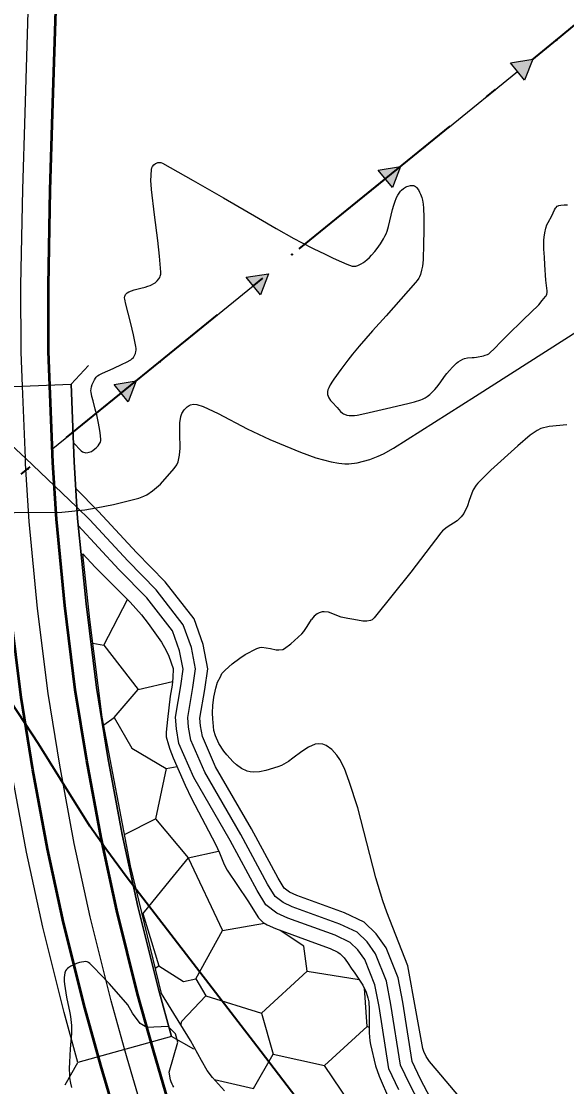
# Model space of a CAD drawing. Extents: x -64005 to -55000, y -89025 to -80000.
# Drawn here: x -59492 to -59043, y -81434 to -80558 of the extents above; entities that cross this region are included whole.
import ezdxf

# ---------------------------------------------------------------- set-up
doc = ezdxf.new("R2010")
doc.units = 0
doc.header["$LTSCALE"] = 32
for name, pattern in [('DASH_DOUBLE_DOT', [9.2, 5, -1.2, 0.3, -1.2, 0.3, -1.2]), ('DOT_DASHED', [7.7, 5, -1.2, 0.3, -1.2]), ('LONG_DASHED', [7.5, 6, -1.5])]:
    doc.linetypes.add(name, pattern=pattern)
for name, color, linetype, lineweight in [('18', 7, 'Continuous', 25), ('19', 7, 'Continuous', 25), ('2', 7, 'Continuous', 25), ('20', 7, 'Continuous', 25), ('39', 7, 'LONG_DASHED', 25), ('6', 7, 'Continuous', 25), ('63', 7, 'DASH_DOUBLE_DOT', 25), ('7', 7, 'Continuous', 13), ('8', 7, 'Continuous', 25)]:
    doc.layers.add(name, color=color, linetype=linetype, lineweight=lineweight)

msp = doc.modelspace()

# ---------------------------------------------------------------- hatches: boundary and pattern name
at = {"layer": '18'}
for points in [[(-59089.12, -80591.77), (-59070.85, -80588.85), (-59077.47, -80606.13)], [(-59197.84, -80679.98), (-59179.57, -80677.07), (-59186.18, -80694.34)], [(-59306.55, -80768.19), (-59288.28, -80765.28), (-59294.89, -80782.55)], [(-59415.26, -80856.4), (-59397, -80853.49), (-59403.61, -80870.77)]]:
    msp.add_hatch(color=256, dxfattribs=at).paths.add_polyline_path(points)

# ---------------------------------------------------------------- linework, layer by layer
for p, q in [((-59140.74, -80645.56), (-59083.29, -80598.95)), ((-59249.46, -80733.77), (-59192.01, -80687.16)), ((-59358.17, -80821.99), (-59300.72, -80775.37)), ((-59466.88, -80910.2), (-59409.44, -80863.58))]:
    msp.add_line(p, q, dxfattribs=at)
at = {"layer": '18', "linetype": 'DOT_DASHED', "lineweight": 40}
msp.add_lwpolyline([(-62477.87, -83403.87), (-62367.98, -83378.64), (-62216.73, -83247.74), (-62089.34, -83137.49), (-61996.3, -83056.97), (-61098.84, -82280.26), (-60868.7, -82080.1), (-60312.19, -81596.09), (-60219.71, -81521.05), (-59047.52, -80569.92), (-58561.43, -80162.65), (-58367.89, -80000.48)], dxfattribs=at)
at = {"layer": '18'}
for points in [[(-59089.12, -80591.77), (-59070.85, -80588.85), (-59077.47, -80606.13)], [(-59197.84, -80679.98), (-59179.57, -80677.07), (-59186.18, -80694.34)], [(-59306.55, -80768.19), (-59288.28, -80765.28), (-59294.89, -80782.55)], [(-59415.26, -80856.4), (-59397, -80853.49), (-59403.61, -80870.77)]]:
    msp.add_lwpolyline(points, close=True, dxfattribs=at)
for centre in [(-59051.44, -80573.1), (-59160.16, -80661.31), (-59268.87, -80749.53), (-59377.58, -80837.74), (-59486.3, -80925.95)]:
    msp.add_circle(centre, 0.5, dxfattribs=at)
at = {"layer": '19'}
for p, q in [((-59406.68, -81226.83), (-59381.06, -81213.73)), ((-59392.32, -81291.53), (-59391.62, -81291.72)), ((-59381.28, -81336.85), (-59378.42, -81334.9)), ((-59256.45, -81339.3), (-59213.65, -81346.16)), ((-59205.4, -81385.56), (-59206.92, -81384.67))]:
    msp.add_line(p, q, dxfattribs=at)
for points in [[(-59376.2, -81357.69), (-59401.82, -81252.52), (-59424.96, -81130.2), (-59435.2, -81049.79), (-59440.78, -80995.83)], [(-59440.78, -80995.83), (-59430.81, -81006.79), (-59402.03, -81035.57), (-59392.78, -81045.94), (-59387.03, -81053.17), (-59376.25, -81068.45), (-59372.31, -81075.34), (-59370.15, -81080.1), (-59366.53, -81090.12), (-59366.76, -81097.87), (-59367.46, -81103.8), (-59369.15, -81112.84), (-59371.27, -81132.18)], [(-59432.72, -81069.29), (-59423.54, -81070.99), (-59404.17, -81033.43)], [(-59423.54, -81070.99), (-59395.36, -81107.56), (-59367.1, -81100.76)], [(-59423.75, -81136.61), (-59415.17, -81130.46), (-59395.36, -81107.56)], [(-59415.17, -81130.46), (-59400.65, -81155.58), (-59372.46, -81172.32), (-59363.44, -81170.84)], [(-59371.27, -81132.18), (-59372.26, -81142.49), (-59372.4, -81146.31), (-59370.39, -81152.83), (-59369.39, -81156.5), (-59366.52, -81163.73), (-59356.84, -81186.1), (-59351.58, -81196.99), (-59331.77, -81234.73), (-59328.62, -81241.88), (-59324.56, -81251.48), (-59322.06, -81256.03), (-59305.25, -81281.44), (-59296.28, -81295.27), (-59295.16, -81296.71), (-59292.46, -81299.18), (-59289.31, -81301.17), (-59282.45, -81304.23), (-59250.31, -81315.82), (-59237.48, -81320.6), (-59231.26, -81323.67), (-59229.28, -81325.01), (-59225.91, -81328.25), (-59223.06, -81332.04), (-59219.59, -81337.44), (-59217.8, -81340.11), (-59210.5, -81350.75), (-59207.71, -81356.55), (-59206.35, -81361.18), (-59205.78, -81364.32), (-59205.26, -81370.69), (-59205.44, -81390.05), (-59204.92, -81396.4), (-59204.35, -81399.53), (-59200.17, -81417.11), (-59197.25, -81425.68), (-59188.75, -81445.47)], [(-59372.46, -81172.32), (-59381.06, -81213.73), (-59354.2, -81245.89), (-59329.21, -81240.55)], [(-59354.2, -81245.89), (-59369.18, -81263.96), (-59391.62, -81291.72), (-59378.42, -81334.9), (-59358.16, -81347.67), (-59348.03, -81345.47), (-59326.02, -81305.82)], [(-59354.2, -81245.89), (-59326.02, -81305.82), (-59291.51, -81299.78)], [(-59348.03, -81345.47), (-59339.67, -81359.57), (-59293.88, -81373.67), (-59256.45, -81339.3), (-59259.09, -81318.59), (-59278.46, -81305.67)], [(-59324.34, -81437.8), (-59334.14, -81426.77), (-59338.52, -81420.85), (-59343.35, -81412.75), (-59349.26, -81401.66), (-59352.35, -81396.18), (-59376.2, -81357.69)], [(-59360.32, -81383.32), (-59359.46, -81380.29), (-59339.67, -81359.57)], [(-59293.88, -81373.67), (-59284.42, -81407.59), (-59242.15, -81416.84), (-59206.92, -81384.67), (-59209.28, -81353.29)], [(-59332.62, -81428.48), (-59300.45, -81435.8), (-59284.42, -81407.59)], [(-59236.15, -81489.99), (-59214.14, -81458.28), (-59242.15, -81416.84)]]:
    msp.add_lwpolyline(points, dxfattribs=at)
at = {"layer": '2'}
msp.add_line((-59488.14, -80917.02), (-59490.48, -80857.73), dxfattribs=at)
at = {"layer": '2', "lineweight": 53}
for points in [[(-59407.73, -81479.2), (-59426.11, -81416.96), (-59439.33, -81369.36), (-59456.75, -81299.53), (-59469.98, -81238.46), (-59482.04, -81173.59), (-59491.64, -81114.04), (-59500.45, -81043.37), (-59507.54, -80970.87), (-59510.43, -80922.82), (-59514.08, -80830.29), (-59514.28, -80774.65), (-59512.77, -80695.47), (-59510.88, -80632.19), (-59507.69, -80530.46), (-59506.75, -80451.76), (-59509.01, -80372.6), (-59512.56, -80317.96), (-59518.33, -80262.35), (-59528.39, -80200.4), (-59541.07, -80139.1), (-59560.11, -80067.51), (-59576.21, -80016.88), (-59581.41, -80000)], [(-59364.83, -81465.58), (-59382.85, -81404.56), (-59395.81, -81357.9), (-59412.91, -81289.31), (-59425.86, -81229.58), (-59437.7, -81165.89), (-59447.08, -81107.68), (-59455.73, -81038.39), (-59462.68, -80967.33), (-59465.49, -80920.58), (-59469.08, -80829.33), (-59469.28, -80774.99), (-59467.79, -80696.57), (-59465.9, -80633.57), (-59462.69, -80531.44), (-59461.75, -80451.38), (-59464.05, -80370.5), (-59467.72, -80314.18), (-59473.71, -80256.41), (-59484.13, -80192.24), (-59497.25, -80128.76), (-59516.89, -80054.89), (-59534.2, -80000)]]:
    msp.add_lwpolyline(points, dxfattribs=at)
at = {"layer": '2'}
for points in [[(-59490.48, -80857.73), (-59491.58, -80829.81), (-59491.78, -80774.82), (-59490.28, -80696.02), (-59488.39, -80632.88), (-59485.19, -80530.95), (-59484.25, -80451.57), (-59486.53, -80371.55), (-59490.14, -80316.07), (-59496.02, -80259.38), (-59506.26, -80196.32), (-59519.16, -80133.93), (-59538.5, -80061.2), (-59554.82, -80009.9), (-59557.8, -80000)], [(-59614.16, -80962.67), (-59458.18, -80961.48), (-59439.23, -80959.49), (-59429.83, -80958.05), (-59415.77, -80955.33), (-59394.74, -80949.9), (-59390.77, -80948.41), (-59388.26, -80947.15), (-59383.55, -80944.06), (-59377.13, -80938.41), (-59365.73, -80925.64), (-59363.58, -80922.44), (-59362.56, -80920.04), (-59361.33, -80914.74), (-59360.91, -80908.95), (-59361.17, -80896.8), (-59361.04, -80888.04), (-59360.18, -80882.8), (-59359.39, -80880.44), (-59357.65, -80877.3), (-59355.12, -80874.72), (-59353.51, -80873.68), (-59352.33, -80873.16), (-59349.75, -80872.7), (-59347.03, -80872.87), (-59341.84, -80874.48), (-59329.71, -80880.31), (-59305.64, -80892.82), (-59287.03, -80901.64), (-59261.97, -80912.16), (-59249.37, -80916.69), (-59236.74, -80920.14), (-59230.42, -80921.33), (-59225.42, -80921.78), (-59222.02, -80921.74), (-59215.15, -80920.94), (-59204.82, -80918.18), (-59198.07, -80915.51), (-59193.7, -80913.44), (-59185.38, -80908.79), (-59117.8, -80866.16), (-59031.46, -80810.98)], [(-59406.61, -81403.08), (-59417.57, -81363.63), (-59434.83, -81294.42), (-59447.92, -81234.02), (-59459.87, -81169.74), (-59469.36, -81110.86), (-59478.09, -81040.88), (-59485.11, -80969.1), (-59487.96, -80921.7), (-59488.14, -80917.02)], [(-59209.35, -81882.61), (-59234, -81837.15), (-59257.9, -81792.1), (-59282.54, -81739.77), (-59306.06, -81687.24), (-59333.18, -81621.34), (-59358.4, -81554.4), (-59386.28, -81472.39), (-59404.48, -81410.76), (-59406.61, -81403.08)]]:
    msp.add_lwpolyline(points, dxfattribs=at)
at = {"layer": '20'}
for points in [[(-59349.47, -81403.32), (-59367.93, -81392.88), (-59378.76, -81353.95), (-59395.74, -81285.95), (-59408.59, -81226.71), (-59420.38, -81163.38), (-59429.67, -81105.91), (-59438.28, -81036.99), (-59445.18, -80966.7), (-59447.99, -80920.13), (-59450.51, -80856.3), (-59436.11, -80840.72)], [(-59455.45, -81432.75), (-59445.01, -81414.29), (-59456.38, -81373.31), (-59473.92, -81302.89), (-59487.25, -81241.33), (-59499.36, -81176.1), (-59509.05, -81115.81), (-59517.9, -81044.77), (-59525.04, -80971.5), (-59527.93, -80923.27), (-59530.44, -80859.45), (-59546.02, -80845.05)]]:
    msp.add_lwpolyline(points, dxfattribs=at)
at = {"layer": '39'}
for p, q in [((-59488.14, -80917.02), (-59529.68, -80878.7)), ((-59445.75, -80957.27), (-59488.14, -80917.02))]:
    msp.add_line(p, q, dxfattribs=at)
msp.add_lwpolyline([(-59144.11, -81485.26), (-59171.98, -81432.45), (-59179.55, -81416.55), (-59187.43, -81366.57), (-59191.06, -81347.54), (-59200.15, -81324.82), (-59207.11, -81315.16), (-59215.29, -81307.21), (-59229.53, -81300.41), (-59268.6, -81286.21), (-59276.17, -81282.8), (-59282.83, -81277.69), (-59288.89, -81267.75), (-59311, -81226.86), (-59340.68, -81175.46), (-59352.19, -81149.06), (-59354.01, -81138.55), (-59354.61, -81130.6), (-59350.37, -81105.89), (-59348.26, -81090.56), (-59351.59, -81072.96), (-59358.26, -81054.22), (-59380.67, -81025.54), (-59403.99, -81001.69), (-59435.2, -80967.9), (-59445.75, -80957.27)], dxfattribs=at)
at = {"layer": '6', "lineweight": 35}
msp.add_lwpolyline([(-59244.43, -81470.92), (-59297.83, -81400.86), (-59368.47, -81309.09), (-59404.41, -81262.27), (-59422.08, -81238.62), (-59435.08, -81219.86), (-59459.25, -81181.09), (-59477.47, -81152.08), (-59517.46, -81091.55), (-59538.1, -81061.71), (-59552.33, -81042.29), (-59581.65, -81004.12), (-59614.16, -80962.67)], dxfattribs=at)
at = {"layer": '63'}
msp.add_lwpolyline([(-59445.01, -81414.29), (-59456.38, -81373.31), (-59473.92, -81302.89), (-59487.25, -81241.33), (-59499.36, -81176.1), (-59509.05, -81115.81), (-59517.9, -81044.77), (-59525.04, -80971.5), (-59527.93, -80923.27), (-59530.44, -80859.45), (-59450.51, -80856.3), (-59447.99, -80920.13), (-59445.18, -80966.7), (-59438.28, -81036.99), (-59429.67, -81105.91), (-59420.38, -81163.38), (-59408.59, -81226.71), (-59395.74, -81285.95), (-59378.76, -81353.95), (-59367.93, -81392.88)], close=True, dxfattribs=at)
at = {"layer": '7', "lineweight": 25}
for points in [[(-59405.06, -80781.61), (-59404.4, -80781), (-59403.11, -80780.18), (-59400.98, -80779.33), (-59398.77, -80778.65), (-59396.5, -80778.02), (-59393.09, -80777.23), (-59389.69, -80776.33), (-59387.32, -80775.59), (-59385.59, -80774.98), (-59384.32, -80774.45), (-59382.44, -80773.45), (-59381.52, -80772.83), (-59380.61, -80772.1), (-59379.71, -80771.25), (-59378.4, -80769.62), (-59377.65, -80768.31), (-59377.23, -80767.28), (-59376.86, -80765.7), (-59376.81, -80764.08), (-59377.93, -80750.97), (-59379.34, -80737.88), (-59381.88, -80716.91), (-59384.41, -80695.95), (-59384.78, -80691.84), (-59384.9, -80688.75), (-59384.82, -80684.11), (-59384.41, -80679.47), (-59384.04, -80678.05), (-59383.52, -80677.07), (-59382.44, -80675.75), (-59381.04, -80674.61), (-59380.36, -80674.22), (-59379.09, -80673.81), (-59378.11, -80673.72), (-59376.66, -80673.89), (-59375.34, -80674.41), (-59350.18, -80688.59), (-59325.08, -80702.93), (-59296.31, -80719.67), (-59281.9, -80728.02), (-59267.43, -80736.25), (-59261.08, -80739.67), (-59251.41, -80744.51), (-59241.67, -80749.24), (-59234.9, -80752.47), (-59228.06, -80755.64), (-59223.7, -80757.5), (-59221.5, -80758.31), (-59219.3, -80759.02), (-59218.17, -80759.22), (-59217.16, -80759.22), (-59216.28, -80759.09), (-59214.73, -80758.63), (-59213.57, -80758.1), (-59211.83, -80757.11), (-59210.12, -80755.95), (-59207.32, -80753.82), (-59205.12, -80751.9), (-59203.36, -80750.18), (-59200.59, -80747.06)], [(-59200.59, -80747.06), (-59198.71, -80744.61), (-59196.11, -80740.78), (-59193.65, -80736.73), (-59192.45, -80734.52), (-59191.49, -80732.39), (-59190.7, -80730.37), (-59189.47, -80726.48), (-59186.16, -80712.47), (-59185.19, -80708.99), (-59184.34, -80706.42), (-59182.77, -80702.63), (-59181.83, -80700.78), (-59180.77, -80698.97), (-59179.66, -80697.51), (-59178.71, -80696.55), (-59177.15, -80695.3), (-59175.49, -80694.21), (-59174.44, -80693.66), (-59173.41, -80693.26), (-59171.48, -80692.79), (-59170.01, -80692.71), (-59168.94, -80692.83), (-59168.19, -80693.05), (-59167.16, -80693.59), (-59166.3, -80694.43), (-59164.92, -80696.42), (-59163.91, -80698.2), (-59163.17, -80699.78), (-59162.16, -80702.59), (-59161.62, -80704.73), (-59161.08, -80708), (-59160.81, -80711.33), (-59160.53, -80718.75), (-59160.38, -80729.88), (-59160.6, -80741), (-59161, -80753.51), (-59161.27, -80756.62), (-59161.56, -80758.96), (-59162.2, -80762.45), (-59163.13, -80765.93), (-59163.89, -80767.76), (-59164.63, -80769.03), (-59165.93, -80770.8), (-59167.35, -80772.48), (-59179.39, -80786.16), (-59191.43, -80799.84), (-59202.51, -80812.41), (-59213.6, -80824.98), (-59219.09, -80831.49), (-59223.04, -80836.5), (-59228.8, -80844.18), (-59234.5, -80852.02), (-59235.63, -80853.62), (-59237.49, -80856.71), (-59238.64, -80859.15), (-59239.25, -80860.99), (-59239.53, -80862.36), (-59239.62, -80863.35), (-59239.53, -80864.8), (-59239.15, -80866.17)], [(-59065.79, -80790.85), (-59063.04, -80787.47), (-59060.3, -80784.09), (-59059.82, -80783.41), (-59059.23, -80782.03), (-59058.98, -80780.71), (-59058.93, -80779.5), (-59060.09, -80770.57), (-59060.86, -80757.9), (-59061.27, -80751.56), (-59061.56, -80745.22), (-59061.65, -80740.88), (-59061.57, -80737.63), (-59061.41, -80735.2), (-59060.92, -80731.54), (-59060.09, -80727.9), (-59059.11, -80725.18), (-59058.19, -80723.25), (-59055.02, -80717.66), (-59052.8, -80712.62), (-59052.16, -80711.46), (-59051.6, -80710.7), (-59050.59, -80709.78), (-59049.99, -80709.44), (-59049.32, -80709.21), (-59047.58, -80708.88), (-59044.97, -80708.7), (-59042.35, -80708.57)], [(-59448.61, -80904.43), (-59442.17, -80911.05), (-59441.21, -80911.8), (-59440.22, -80912.25), (-59439.28, -80912.49), (-59438.4, -80912.58), (-59436.81, -80912.51), (-59435.62, -80912.26), (-59433.89, -80911.61), (-59432.35, -80910.63), (-59429.98, -80908.6), (-59428.4, -80906.95), (-59427.42, -80905.65), (-59426.83, -80904.63), (-59426.5, -80903.84), (-59426.18, -80902.61), (-59426.12, -80901.33), (-59426.63, -80896.36), (-59427.21, -80892.62), (-59428.29, -80887.02), (-59429.49, -80881.47), (-59430.64, -80876.83), (-59432.54, -80869.86), (-59433.42, -80866.37), (-59434.14, -80862.88), (-59434.26, -80861.81), (-59434.18, -80859.91), (-59433.89, -80858.49), (-59433.19, -80856.35), (-59432.24, -80854.22), (-59431.33, -80852.5), (-59430.58, -80851.31), (-59429.95, -80850.49), (-59428.87, -80849.42), (-59427.59, -80848.57), (-59424.68, -80847.17), (-59420.27, -80845.25), (-59415.87, -80843.29), (-59408.66, -80839.85), (-59405.08, -80838.05), (-59401.52, -80836.11), (-59400.19, -80835.12), (-59399.36, -80834.2), (-59398.35, -80832.6), (-59397.61, -80830.83), (-59397.22, -80829.41), (-59397.04, -80828.33), (-59396.98, -80826.71), (-59397.19, -80825.13), (-59399.31, -80815.72), (-59401.52, -80806.33), (-59403.62, -80797.77), (-59405.74, -80789.21), (-59406.16, -80787.53), (-59406.42, -80786.24), (-59406.51, -80785.27), (-59406.36, -80783.84), (-59406.12, -80783.14), (-59405.74, -80782.45), (-59405.06, -80781.61)], [(-59239.15, -80866.17), (-59238.55, -80867.42), (-59237.17, -80869.51), (-59235.94, -80871.03), (-59231.76, -80875.46), (-59228.94, -80878.58), (-59227.42, -80879.93), (-59226.57, -80880.49), (-59225.63, -80880.96), (-59223.61, -80881.62), (-59221.81, -80881.94), (-59220.21, -80882.05), (-59217.38, -80881.93), (-59215.24, -80881.64), (-59208.95, -80880.32), (-59191.2, -80876.33), (-59173.48, -80872.08), (-59168.18, -80870.71), (-59162.92, -80869.13), (-59161.55, -80868.61), (-59159.27, -80867.44), (-59157.65, -80866.38), (-59155.36, -80864.57), (-59153.21, -80862.58), (-59151.25, -80860.51), (-59149.67, -80858.61), (-59147.09, -80855.15), (-59143.36, -80849.88), (-59141.39, -80847.31), (-59139.27, -80844.83), (-59136.8, -80842.15), (-59134.9, -80840.2), (-59133.41, -80838.82), (-59132.23, -80837.86), (-59130.35, -80836.59), (-59128.29, -80835.54), (-59126.93, -80835.07), (-59124.5, -80834.6), (-59120.78, -80834.33), (-59118.92, -80834.16), (-59117.1, -80833.85), (-59111.31, -80832.81), (-59109.9, -80832.45), (-59107.9, -80831.67), (-59106.98, -80831.13), (-59106.12, -80830.47), (-59102.32, -80826.89), (-59096.94, -80821.38), (-59091.55, -80815.89), (-59078.67, -80803.37), (-59065.79, -80790.85)], [(-59042.67, -80889.73), (-59057.21, -80890.97), (-59064.07, -80892.76), (-59067.27, -80894.36), (-59072.83, -80898.22), (-59083.12, -80906.93), (-59105.34, -80927.02), (-59115.92, -80937.54), (-59117.4, -80939.28), (-59119.76, -80943.18), (-59121, -80946.01), (-59123.08, -80951.95), (-59124.62, -80956.42), (-59127.56, -80962.67), (-59129.58, -80965.41), (-59133.1, -80968.55), (-59141.24, -80973.79), (-59144.95, -80976.77), (-59146.52, -80978.54), (-59171.11, -81010.78), (-59201.17, -81048.5), (-59202.88, -81050.04), (-59204.21, -81050.7), (-59207.25, -81051.29), (-59210.66, -81051.16), (-59217.89, -81049.85), (-59223.03, -81049.05), (-59228.34, -81047.83), (-59238.93, -81043.93), (-59242.38, -81043.47), (-59244.09, -81043.59), (-59246.61, -81044.33), (-59248.08, -81045.12), (-59250.59, -81047.17), (-59252.69, -81049.71)], [(-59116.85, -81459.64), (-59149.51, -81420.89), (-59155.78, -81413.41), (-59158.54, -81409.45), (-59160.54, -81405.19), (-59161.14, -81402.91), (-59166.68, -81372.74), (-59173.7, -81334.68), (-59190.79, -81290.6), (-59194.17, -81281.3), (-59199.94, -81262.39), (-59209.67, -81223.95), (-59214.83, -81204.8), (-59221.71, -81183.26), (-59225.76, -81172.56), (-59229.58, -81165), (-59232.01, -81161.41), (-59236.2, -81156.73), (-59240.87, -81153.4), (-59243.35, -81152.42), (-59247.26, -81152.04), (-59249.9, -81152.52), (-59255.24, -81154.85), (-59260.66, -81158.44), (-59268.04, -81163.98), (-59271.79, -81166.62), (-59277.49, -81169.85), (-59280.38, -81170.95), (-59290.49, -81174.13), (-59295.65, -81175.26), (-59300.73, -81175.56), (-59303.2, -81175.27), (-59305.66, -81174.63), (-59310.29, -81172.47), (-59314.59, -81169.33), (-59317.31, -81166.82), (-59322.49, -81161.1), (-59324.89, -81158.07), (-59328.98, -81151.93), (-59331.88, -81145.45), (-59333.01, -81141.22), (-59333.58, -81134.58), (-59333.86, -81131.76), (-59334.14, -81126.53), (-59334, -81120.6), (-59333.16, -81113.68), (-59331.46, -81106.34), (-59330.05, -81101.53), (-59327.79, -81097.01), (-59326.5, -81094.29), (-59323.81, -81091.44), (-59318.02, -81086.21), (-59311.74, -81081.53), (-59307.3, -81078.7), (-59297.9, -81073.65), (-59295.44, -81072.88), (-59293.73, -81072.73), (-59290.2, -81073.05), (-59286.61, -81073.81), (-59281.88, -81074.77), (-59279.62, -81074.93), (-59276.43, -81074.39), (-59274.95, -81073.65), (-59269.92, -81069.99), (-59260.74, -81061.61), (-59259.09, -81059.75), (-59256.28, -81055.52), (-59252.69, -81049.71)], [(-59370.77, -81384.67), (-59388.24, -81385.58), (-59393.84, -81382.22), (-59400.01, -81373.81), (-59403.76, -81366.91), (-59419.02, -81349.76), (-59426.88, -81341.29), (-59430.91, -81337.11), (-59435.04, -81332.99), (-59436.12, -81332.18), (-59437.37, -81331.62), (-59438.68, -81331.36), (-59440.01, -81331.41), (-59442.13, -81331.75), (-59443.69, -81332.13), (-59446.03, -81332.9), (-59448.35, -81333.94), (-59450.71, -81335.18), (-59452.39, -81336.22), (-59453.53, -81337.1), (-59454.27, -81337.83), (-59455.17, -81339.06), (-59455.5, -81339.75), (-59455.74, -81340.49), (-59456.12, -81342.54), (-59456.28, -81344.34), (-59456.25, -81347.5), (-59456.03, -81349.88), (-59455, -81356.97), (-59454.4, -81360.63), (-59451.64, -81373.42), (-59451.03, -81376.62), (-59450.37, -81381.44), (-59450.2, -81383.85), (-59450.15, -81386.28), (-59450.32, -81390.5), (-59450.83, -81396.84), (-59451.31, -81403.18), (-59451.94, -81414.01), (-59452.09, -81419.43), (-59451.95, -81424.84), (-59451.75, -81427.08), (-59451.09, -81431.25), (-59450.24, -81434.85)], [(-59365.98, -81434.72), (-59366.92, -81433.29), (-59367.51, -81432.15), (-59368.23, -81430.38), (-59368.74, -81428.55), (-59369.96, -81422.36), (-59362.85, -81397.53), (-59364.72, -81390.81), (-59370.77, -81384.67)]]:
    msp.add_lwpolyline(points, dxfattribs=at)
at = {"layer": '8', "linetype": 'LONG_DASHED'}
msp.add_lwpolyline([(-59135.37, -81480.38), (-59163.04, -81427.97), (-59169.9, -81413.56), (-59177.58, -81364.84), (-59181.42, -81344.72), (-59191.32, -81319.97), (-59199.51, -81308.6), (-59209.5, -81298.9), (-59225.66, -81291.18), (-59264.83, -81276.94), (-59271, -81274.16), (-59275.26, -81270.89), (-59280.22, -81262.77), (-59302.27, -81221.98), (-59331.74, -81170.95), (-59342.54, -81146.17), (-59344.07, -81137.32), (-59344.55, -81131.08), (-59340.5, -81107.42), (-59338.13, -81090.31), (-59341.91, -81070.33), (-59349.38, -81049.33), (-59373.13, -81018.95), (-59396.74, -80994.8), (-59427.96, -80960.98), (-59446.66, -80942.16)], dxfattribs=at)
at = {"layer": '8'}
msp.add_lwpolyline([(-59180.92, -81436.93), (-59189.2, -81419.54), (-59197.28, -81368.29), (-59200.7, -81350.37), (-59208.98, -81329.68), (-59214.71, -81321.73), (-59221.08, -81315.53), (-59233.4, -81309.64), (-59272.37, -81295.48), (-59281.34, -81291.44), (-59290.4, -81284.49), (-59297.56, -81272.73), (-59319.73, -81231.74), (-59349.62, -81179.97), (-59361.84, -81151.95), (-59363.95, -81139.78), (-59364.67, -81130.12), (-59360.25, -81104.37), (-59358.39, -81090.82), (-59361.27, -81075.58), (-59367.14, -81059.1), (-59388.21, -81032.13), (-59411.24, -81008.58), (-59444.62, -80972.46)], dxfattribs=at)

doc.saveas('drawing.dxf')
